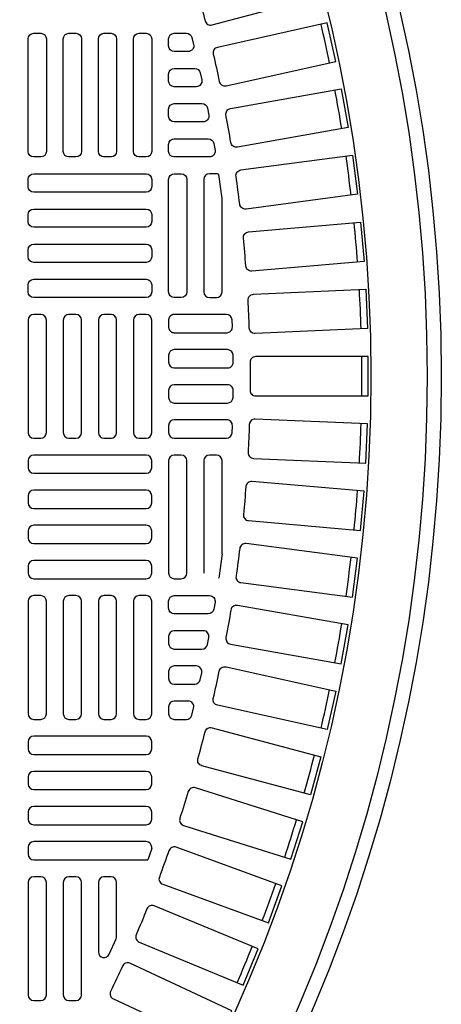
# Model space of a CAD drawing. Extents: x -169 to 6736, y -208 to 3022.
# Tile 441 of 656: x 1541.59 to 1547.5, y 1470.23 to 1484.01. Entities that reach past the tile are written whole.
import ezdxf

# ---------------------------------------------------------------- set-up
doc = ezdxf.new("R2010")
doc.units = 0
doc.header["$MEASUREMENT"] = 0
doc.layers.add('TANK-MANHOLE-COVER-40', color=2, linetype='CONTINUOUS')
doc.layers.add('TANK-MANHOLE-COVER-HATCH-40', color=252, linetype='CONTINUOUS')

msp = doc.modelspace()

# ---------------------------------------------------------------- linework, layer by layer
at = {"layer": 'TANK-MANHOLE-COVER-40', "color": 4, "linetype": 'Continuous'}
msp.add_circle((1524.85864, 1479.01839), 22.63902, dxfattribs=at)
at = {"layer": 'TANK-MANHOLE-COVER-40', "color": 1, "linetype": 'Continuous'}
msp.add_circle((1524.85864, 1479.01839), 22.44094, dxfattribs=at)
at = {"layer": 'TANK-MANHOLE-COVER-40', "color": 2, "linetype": 'Continuous'}
msp.add_circle((1524.85864, 1479.01839), 21.65354, dxfattribs=at)
at = {"layer": 'TANK-MANHOLE-COVER-HATCH-40', "linetype": 'Continuous'}
for p, q in [((1544.42556, 1476.5309), (1544.37931, 1476.19076)), ((1543.44131, 1472.40504), (1543.38546, 1472.25014))]:
    msp.add_line(p, q, dxfattribs=at)
for points in [[(1544.18894, 1483.99494, 0.41709369), (1544.28557, 1483.93851), (1545.80765, 1484.34635), (1545.665, 1484.87875), (1544.14292, 1484.47091, 0.41709369), (1544.08744, 1484.37373, -0.00491171), (1544.18894, 1483.99494)], [(1544.38762, 1483.14703, 0.41709369), (1544.4817, 1483.08644), (1546.02012, 1483.4275), (1545.90082, 1483.96561), (1544.3624, 1483.62455, 0.41709369), (1544.30274, 1483.52988, -0.00491171), (1544.38762, 1483.14703)], [(1544.54912, 1482.29125, 0.00491171), (1544.48102, 1482.67745, -0.41709369), (1544.54475, 1482.76943), (1546.09659, 1483.04306), (1546.1923, 1482.50025), (1544.64047, 1482.22662, -0.41709369), (1544.54912, 1482.29125)], [(1544.67314, 1481.42925, 0.00491171), (1544.62195, 1481.81805, -0.41709369), (1544.68964, 1481.90716), (1546.25192, 1482.11284), (1546.32387, 1481.56637), (1544.76158, 1481.3607, -0.41709369), (1544.67314, 1481.42925)], [(1544.75944, 1480.56266, 0.00491171), (1544.72526, 1480.95332, -0.41709369), (1544.79677, 1481.0394), (1546.36654, 1481.17673), (1546.41458, 1480.62765), (1544.84481, 1480.49031, -0.41709369), (1544.75944, 1480.56266)], [(1544.8183, 1478.82231, 0.41709369), (1544.89704, 1478.7428), (1546.47281, 1478.7428), (1546.47281, 1479.29398), (1544.89704, 1479.29398, 0.41709369), (1544.8183, 1479.21447, -0.00491171), (1544.8183, 1478.82231)], [(1544.75944, 1477.47412, -0.00491171), (1544.72526, 1477.08346, 0.41709369), (1544.79677, 1476.99739), (1546.36654, 1476.86005), (1546.41458, 1477.40913), (1544.84481, 1477.54647, 0.41709369), (1544.75944, 1477.47412)], [(1544.67314, 1476.60753, -0.00491171), (1544.62195, 1476.21873, 0.41709369), (1544.68964, 1476.12962), (1546.25192, 1475.92394), (1546.32387, 1476.47041), (1544.76158, 1476.67609, 0.41709369), (1544.67314, 1476.60753)], [(1544.54912, 1475.74553, -0.00491171), (1544.48102, 1475.35933, 0.41709369), (1544.54475, 1475.26736), (1546.09659, 1474.99373), (1546.1923, 1475.53653), (1544.64047, 1475.81016, 0.41709369), (1544.54912, 1475.74553)], [(1544.38762, 1474.88976, -0.41709369), (1544.4817, 1474.95035), (1546.02012, 1474.60929), (1545.90082, 1474.07117), (1544.3624, 1474.41223, -0.41709369), (1544.30274, 1474.5069, 0.00491171), (1544.38762, 1474.88976)], [(1544.18894, 1474.04185, -0.41709369), (1544.28557, 1474.09827), (1545.80765, 1473.69043), (1545.665, 1473.15803), (1544.14292, 1473.56587, -0.41709369), (1544.08744, 1473.66305, 0.00491171), (1544.18894, 1474.04185)], [(1543.95347, 1473.20341, -0.00491171), (1543.83555, 1472.8294, 0.41709369), (1543.88673, 1472.72989), (1545.38957, 1472.25605), (1545.55531, 1472.78172), (1544.05247, 1473.25556, 0.41709369), (1543.95347, 1473.20341)], [(1543.44131, 1472.40504), (1543.44131, 1472.4239, 0.41421356), (1543.36257, 1472.50264), (1541.78777, 1472.50264, 0.41421356), (1541.70903, 1472.4239), (1541.70903, 1472.32548, 0.41421356), (1541.78777, 1472.24674), (1543.36257, 1472.24674, 0.07385003), (1543.38546, 1472.25014, 0.07385003)], [(1543.68165, 1472.37604, -0.00491171), (1543.54752, 1472.00753, 0.41709369), (1543.59432, 1471.90588), (1545.07506, 1471.36694), (1545.26357, 1471.88488), (1543.78283, 1472.42382, 0.41709369), (1543.68165, 1472.37604)], [(1542.94919, 1471.15809), (1542.94919, 1471.93178), (1542.94919, 1471.93178, 0.41421356), (1542.87045, 1472.01052), (1542.77202, 1472.01052), (1542.77202, 1472.01052, 0.41421356), (1542.69328, 1471.93178), (1542.69328, 1470.95798, 0.80700564), (1542.84374, 1470.92547), (1542.94216, 1471.1426, 0.10680341), (1542.94919, 1471.17511)], [(1543.374, 1471.56131, -0.00491171), (1543.22393, 1471.19901, 0.41709369), (1543.26624, 1471.09541), (1544.72206, 1470.49239), (1544.93299, 1471.00162), (1543.47717, 1471.60464, 0.41709369), (1543.374, 1471.56131)], [(1543.0311, 1470.76078, -0.00491171), (1542.86537, 1470.40537, 0.41709369), (1542.90313, 1470.30003), (1544.33126, 1469.63408), (1544.5642, 1470.13362), (1543.13607, 1470.79957, 0.41709369), (1543.0311, 1470.76078)]]:
    msp.add_lwpolyline(points, format="xyb", dxfattribs=at)
at = {"layer": 'TANK-MANHOLE-COVER-HATCH-40', "linetype": 'Continuous', "flags": 128}
for points in [[(1541.78777, 1482.08926, -0.41421356), (1541.70903, 1482.168), (1541.70903, 1483.7428, -0.41421356), (1541.78777, 1483.82154), (1541.88619, 1483.82154, -0.41421356), (1541.96493, 1483.7428), (1541.96493, 1482.168, -0.41421356), (1541.88619, 1482.08926)], [(1542.2799, 1482.08926, -0.41421356), (1542.20116, 1482.168), (1542.20116, 1483.7428, -0.41421356), (1542.2799, 1483.82154), (1542.37832, 1483.82154, -0.41421356), (1542.45706, 1483.7428), (1542.45706, 1482.168, -0.41421356), (1542.37832, 1482.08926)], [(1542.77202, 1482.08926, -0.41421356), (1542.69328, 1482.168), (1542.69328, 1483.7428, -0.41421356), (1542.77202, 1483.82154), (1542.87045, 1483.82154, -0.41421356), (1542.94919, 1483.7428), (1542.94919, 1482.168, -0.41421356), (1542.87045, 1482.08926)], [(1543.26415, 1482.08926, -0.41421356), (1543.18541, 1482.168), (1543.18541, 1483.7428, -0.41421356), (1543.26415, 1483.82154), (1543.36257, 1483.82154, -0.41421356), (1543.44131, 1483.7428), (1543.44131, 1482.168, -0.41421356), (1543.36257, 1482.08926)], [(1543.44131, 1481.67587, -0.41421356), (1543.36257, 1481.59713), (1541.78777, 1481.59713, -0.41421356), (1541.70903, 1481.67587), (1541.70903, 1481.7743, -0.41421356), (1541.78777, 1481.85304), (1543.36257, 1481.85304, -0.41421356), (1543.44131, 1481.7743)], [(1543.44131, 1481.18375, -0.41421356), (1543.36257, 1481.10501), (1541.78777, 1481.10501, -0.41421356), (1541.70903, 1481.18375), (1541.70903, 1481.28217, -0.41421356), (1541.78777, 1481.36091), (1543.36257, 1481.36091, -0.41421356), (1543.44131, 1481.28217)], [(1543.44131, 1480.69162, -0.41421356), (1543.36257, 1480.61288), (1541.78777, 1480.61288, -0.41421356), (1541.70903, 1480.69162), (1541.70903, 1480.79005, -0.41421356), (1541.78777, 1480.86879), (1543.36257, 1480.86879, -0.41421356), (1543.44131, 1480.79005)], [(1543.44131, 1480.19949, -0.41421356), (1543.36257, 1480.12075), (1541.78777, 1480.12075, -0.41421356), (1541.70903, 1480.19949), (1541.70903, 1480.29792, -0.41421356), (1541.78777, 1480.37666), (1543.36257, 1480.37666, -0.41421356), (1543.44131, 1480.29792)], [(1541.78777, 1479.88453, 0.41421356), (1541.70903, 1479.80579), (1541.70903, 1478.23099, 0.41421356), (1541.78777, 1478.15225), (1541.88619, 1478.15225, 0.41421356), (1541.96493, 1478.23099), (1541.96493, 1479.80579, 0.41421356), (1541.88619, 1479.88453)], [(1542.2799, 1479.88453, 0.41421356), (1542.20116, 1479.80579), (1542.20116, 1478.23099, 0.41421356), (1542.2799, 1478.15225), (1542.37832, 1478.15225, 0.41421356), (1542.45706, 1478.23099), (1542.45706, 1479.80579, 0.41421356), (1542.37832, 1479.88453)], [(1542.77202, 1479.88453, 0.41421356), (1542.69328, 1479.80579), (1542.69328, 1478.23099, 0.41421356), (1542.77202, 1478.15225), (1542.87045, 1478.15225, 0.41421356), (1542.94919, 1478.23099), (1542.94919, 1479.80579, 0.41421356), (1542.87045, 1479.88453)], [(1543.26415, 1479.88453, 0.41421356), (1543.18541, 1479.80579), (1543.18541, 1478.23099, 0.41421356), (1543.26415, 1478.15225), (1543.36257, 1478.15225, 0.41421356), (1543.44131, 1478.23099), (1543.44131, 1479.80579, 0.41421356), (1543.36257, 1479.88453)], [(1543.44131, 1477.83729, 0.41421356), (1543.36257, 1477.91603), (1541.78777, 1477.91603, 0.41421356), (1541.70903, 1477.83729), (1541.70903, 1477.73886, 0.41421356), (1541.78777, 1477.66012), (1543.36257, 1477.66012, 0.41421356), (1543.44131, 1477.73886)], [(1543.44131, 1477.34516, 0.41421356), (1543.36257, 1477.4239), (1541.78777, 1477.4239, 0.41421356), (1541.70903, 1477.34516), (1541.70903, 1477.24674, 0.41421356), (1541.78777, 1477.168), (1543.36257, 1477.168, 0.41421356), (1543.44131, 1477.24674)], [(1543.44131, 1476.85304, 0.41421356), (1543.36257, 1476.93178), (1541.78777, 1476.93178, 0.41421356), (1541.70903, 1476.85304), (1541.70903, 1476.75461, 0.41421356), (1541.78777, 1476.67587), (1543.36257, 1476.67587, 0.41421356), (1543.44131, 1476.75461)], [(1543.44131, 1476.36091, 0.41421356), (1543.36257, 1476.43965), (1541.78777, 1476.43965, 0.41421356), (1541.70903, 1476.36091), (1541.70903, 1476.26249, 0.41421356), (1541.78777, 1476.18375), (1543.36257, 1476.18375, 0.41421356), (1543.44131, 1476.26249)], [(1541.78777, 1475.94753, 0.41421356), (1541.70903, 1475.86879), (1541.70903, 1474.29398, 0.41421356), (1541.78777, 1474.21524), (1541.88619, 1474.21524, 0.41421356), (1541.96493, 1474.29398), (1541.96493, 1475.86879, 0.41421356), (1541.88619, 1475.94753)], [(1542.2799, 1475.94753, 0.41421356), (1542.20116, 1475.86879), (1542.20116, 1474.29398, 0.41421356), (1542.2799, 1474.21524), (1542.37832, 1474.21524, 0.41421356), (1542.45706, 1474.29398), (1542.45706, 1475.86879, 0.41421356), (1542.37832, 1475.94753)], [(1542.77202, 1475.94753, 0.41421356), (1542.69328, 1475.86879), (1542.69328, 1474.29398, 0.41421356), (1542.77202, 1474.21524), (1542.87045, 1474.21524, 0.41421356), (1542.94919, 1474.29398), (1542.94919, 1475.86879, 0.41421356), (1542.87045, 1475.94753)], [(1543.26415, 1475.94753, 0.41421356), (1543.18541, 1475.86879), (1543.18541, 1474.29398, 0.41421356), (1543.26415, 1474.21524), (1543.36257, 1474.21524, 0.41421356), (1543.44131, 1474.29398), (1543.44131, 1475.86879, 0.41421356), (1543.36257, 1475.94753)]]:
    msp.add_lwpolyline(points, format="xyb", close=True, dxfattribs=at)
at = {"layer": 'TANK-MANHOLE-COVER-HATCH-40', "linetype": 'Continuous'}
for points in [[(1543.95147, 1483.56564), (1543.75627, 1483.56564), (1543.75627, 1483.56564, -0.41421356), (1543.67753, 1483.64438), (1543.67753, 1483.7428), (1543.67753, 1483.7428, -0.41421356), (1543.75627, 1483.82154), (1543.92746, 1483.82154, -0.34573684), (1544.00395, 1483.76147), (1544.02797, 1483.66304, -0.48617467)], [(1544.06404, 1483.07351), (1543.75627, 1483.07351), (1543.75627, 1483.07351, -0.41421356), (1543.67753, 1483.15225), (1543.67753, 1483.25068), (1543.67753, 1483.25068, -0.41421356), (1543.75627, 1483.32942), (1544.04268, 1483.32942, -0.35291937), (1544.11963, 1483.26737), (1544.14099, 1483.16895, -0.47828469)], [(1543.75627, 1482.58138, -0.41421356), (1543.67753, 1482.66012), (1543.67753, 1482.75855), (1543.67753, 1482.75855, -0.41421356), (1543.75627, 1482.83729), (1544.14466, 1482.83729, -0.36009445), (1544.22201, 1482.77328), (1544.24076, 1482.67486, -0.47048611), (1544.16341, 1482.58138)], [(1544.24979, 1482.08926), (1543.75627, 1482.08926, -0.41421356), (1543.67753, 1482.168), (1543.67753, 1482.26642), (1543.67753, 1482.26642, -0.41421356), (1543.75627, 1482.34516), (1544.23361, 1482.34516, -0.36726762), (1544.31131, 1482.27919), (1544.32749, 1482.18077, -0.46277143)], [(1543.75627, 1480.12075, -0.41421356), (1543.67753, 1480.19949), (1543.67753, 1481.7743, -0.41421356), (1543.75627, 1481.85304), (1543.8547, 1481.85304, -0.41421356), (1543.93344, 1481.7743), (1543.93344, 1480.19949, -0.41421356), (1543.8547, 1480.12075)], [(1544.37931, 1481.84602, 0.10672862), (1544.34682, 1481.85304), (1544.34682, 1481.85304), (1544.2484, 1481.85304, 0.41421356), (1544.16966, 1481.7743), (1544.16966, 1481.7743), (1544.16966, 1480.19949, 0.41421356), (1544.2484, 1480.12075), (1544.2484, 1480.12075), (1544.34682, 1480.12075, 0.41421356), (1544.42556, 1480.19949), (1544.42556, 1480.19949), (1544.42556, 1481.50588)], [(1546.44022, 1480.23652), (1546.46426, 1479.68586), (1544.88999, 1479.61713, -0.41709369), (1544.80786, 1479.69313, 0.00491171), (1544.79075, 1480.08491, -0.41709369), (1544.86595, 1480.16778)], [(1543.74472, 1479.88368), (1543.74091, 1479.88302), (1543.73714, 1479.88217), (1543.73342, 1479.88114), (1543.72975, 1479.87993), (1543.72614, 1479.87854), (1543.72261, 1479.87697), (1543.71916, 1479.87524), (1543.71579, 1479.87333), (1543.71253, 1479.87126), (1543.70937, 1479.86904), (1543.70632, 1479.86666), (1543.70339, 1479.86414), (1543.7006, 1479.86147), (1543.69793, 1479.85867), (1543.69541, 1479.85575), (1543.69303, 1479.8527), (1543.6908, 1479.84954), (1543.68874, 1479.84627), (1543.68683, 1479.84291), (1543.68509, 1479.83946), (1543.68353, 1479.83593), (1543.68214, 1479.83232), (1543.68092, 1479.82865), (1543.67989, 1479.82493), (1543.67905, 1479.82115), (1543.67839, 1479.81735), (1543.67791, 1479.81351), (1543.67763, 1479.80966), (1543.67753, 1479.80579), (1543.67753, 1479.70737), (1543.67763, 1479.7035), (1543.67791, 1479.69965), (1543.67839, 1479.69581), (1543.67905, 1479.69201), (1543.67989, 1479.68824), (1543.68092, 1479.68451), (1543.68214, 1479.68084), (1543.68353, 1479.67724), (1543.68509, 1479.6737), (1543.68683, 1479.67025), (1543.68874, 1479.66689), (1543.6908, 1479.66362), (1543.69303, 1479.66046), (1543.69541, 1479.65742), (1543.69793, 1479.65449), (1543.7006, 1479.65169), (1543.70339, 1479.64903), (1543.70632, 1479.6465), (1543.70937, 1479.64412), (1543.71253, 1479.6419), (1543.71579, 1479.63983), (1543.71916, 1479.63793), (1543.72261, 1479.63619), (1543.72614, 1479.63462), (1543.72975, 1479.63323), (1543.73342, 1479.63202), (1543.73714, 1479.63099), (1543.74091, 1479.63014), (1543.74472, 1479.62948), (1543.74856, 1479.62901), (1543.75241, 1479.62872), (1543.75627, 1479.62863), (1544.49186, 1479.62863, 0.42522092), (1544.57054, 1479.71032), (1544.56686, 1479.80874, 0.40329122), (1544.48817, 1479.88453), (1543.75627, 1479.88453), (1543.75241, 1479.88444), (1543.74856, 1479.88415)], [(1544.5041, 1479.1365, 0.41977873), (1544.58283, 1479.21674), (1544.58096, 1479.31516, 0.40867021), (1544.50224, 1479.39241), (1543.75627, 1479.39241), (1543.75627, 1479.39241, 0.41421356), (1543.67753, 1479.31367), (1543.67753, 1479.21524), (1543.67753, 1479.21524, 0.41421356), (1543.75627, 1479.1365)], [(1544.50296, 1478.90028), (1543.75627, 1478.90028, 0.41421356), (1543.67753, 1478.82154), (1543.67753, 1478.72312, 0.41421356), (1543.75627, 1478.64438), (1544.50173, 1478.64438, 0.41056424), (1544.58047, 1478.72213), (1544.5817, 1478.82056, 0.20053403), (1544.55899, 1478.87687, 0.20053403)], [(1544.49186, 1478.40816), (1543.75627, 1478.40816, 0.41421356), (1543.67753, 1478.32942), (1543.67753, 1478.23099, 0.41421356), (1543.75627, 1478.15225), (1544.48817, 1478.15225, 0.40329122), (1544.56686, 1478.22804), (1544.57054, 1478.32647, 0.20378141), (1544.54857, 1478.38404, 0.20378141)], [(1546.44022, 1477.80027), (1546.46426, 1478.35092), (1544.88999, 1478.41966, 0.41709369), (1544.80786, 1478.34365, -0.00491171), (1544.79075, 1477.95187, 0.41709369), (1544.86595, 1477.869)], [(1543.75627, 1477.91603, 0.41421356), (1543.67753, 1477.83729), (1543.67753, 1476.26249, 0.41421356), (1543.75627, 1476.18375), (1543.8547, 1476.18375, 0.41421356), (1543.93344, 1476.26249), (1543.93344, 1477.83729, 0.41421356), (1543.8547, 1477.91603)], [(1543.67753, 1475.77036), (1543.67753, 1475.77036), (1543.67753, 1475.86879, -0.41421356), (1543.75627, 1475.94753), (1544.24979, 1475.94753, -0.46277143), (1544.32749, 1475.85602), (1544.31131, 1475.75759, -0.36726762), (1544.23361, 1475.69162), (1543.75627, 1475.69162, -0.41421356)], [(1543.75627, 1475.19949), (1544.14466, 1475.19949, 0.36009445), (1544.22201, 1475.2635), (1544.24076, 1475.36192, 0.47048611), (1544.16341, 1475.4554), (1543.75627, 1475.4554, 0.41421356), (1543.67753, 1475.37666), (1543.67753, 1475.27823), (1543.67753, 1475.27823, 0.41421356)], [(1543.75627, 1474.70737), (1544.04268, 1474.70737, 0.35291937), (1544.11963, 1474.76941), (1544.14099, 1474.86783, 0.47828469), (1544.06404, 1474.96327), (1543.75627, 1474.96327), (1543.75627, 1474.96327, 0.41421356), (1543.67753, 1474.88453), (1543.67753, 1474.78611), (1543.67753, 1474.78611, 0.41421356)], [(1543.75627, 1474.21524), (1543.92746, 1474.21524, 0.34573684), (1544.00395, 1474.27532), (1544.02797, 1474.37374, 0.48617467), (1543.95147, 1474.47115), (1543.75627, 1474.47115), (1543.75627, 1474.47115, 0.41421356), (1543.67753, 1474.39241), (1543.67753, 1474.29398), (1543.67753, 1474.29398, 0.41421356)], [(1543.44131, 1473.90028, 0.41421356), (1543.36257, 1473.97902), (1541.78777, 1473.97902, 0.41421356), (1541.70903, 1473.90028), (1541.70903, 1473.80186, 0.41421356), (1541.78777, 1473.72312), (1543.36257, 1473.72312, 0.41421356), (1543.44131, 1473.80186)], [(1543.44131, 1473.40816, 0.41421356), (1543.36257, 1473.4869), (1541.78777, 1473.4869, 0.41421356), (1541.70903, 1473.40816), (1541.70903, 1473.30973, 0.41421356), (1541.78777, 1473.23099), (1543.36257, 1473.23099, 0.41421356), (1543.44131, 1473.30973)], [(1543.44131, 1472.91603, 0.41421356), (1543.36257, 1472.99477), (1541.78777, 1472.99477, 0.41421356), (1541.70903, 1472.91603), (1541.70903, 1472.8176, 0.41421356), (1541.78777, 1472.73886), (1543.36257, 1472.73886, 0.41421356), (1543.44131, 1472.8176)], [(1541.78777, 1472.01052, 0.41421356), (1541.70903, 1471.93178), (1541.70903, 1470.35697, 0.41421356), (1541.78777, 1470.27823), (1541.88619, 1470.27823, 0.41421356), (1541.96493, 1470.35697), (1541.96493, 1471.93178, 0.41421356), (1541.88619, 1472.01052)], [(1542.2799, 1472.01052, 0.41421356), (1542.20116, 1471.93178), (1542.20116, 1470.35697, 0.41421356), (1542.2799, 1470.27823), (1542.37832, 1470.27823, 0.41421356), (1542.45706, 1470.35697), (1542.45706, 1471.93178, 0.41421356), (1542.37832, 1472.01052)]]:
    msp.add_lwpolyline(points, format="xyb", close=True, dxfattribs=at)
for points in [[(1544.16966, 1477.83729), (1544.16966, 1476.26249), (1544.16966, 1476.26249)], [(1544.34682, 1477.91603), (1544.2484, 1477.91603), (1544.2484, 1477.91603)], [(1544.42556, 1476.5309), (1544.42556, 1477.83729), (1544.42556, 1477.83729)]]:
    msp.add_lwpolyline(points, dxfattribs=at)
for centre, radius, start, end in [((1524.85864, 1479.01839), 21.52559, 11.766426, 13.233574), ((1524.85864, 1479.01839), 21.52559, 9.266426, 10.733574), ((1524.85864, 1479.01839), 21.52559, 6.766426, 8.233574), ((1524.85864, 1479.01839), 21.52559, 4.266426, 5.733574), ((1524.85864, 1479.01839), 21.52559, 1.766426, 3.233574), ((1524.85864, 1479.01839), 21.52559, 359.266426, 0.733574), ((1524.85864, 1479.01839), 21.52559, 356.766426, 358.233574), ((1544.2484, 1477.83729), 0.07874, 90, 180), ((1544.34682, 1477.83729), 0.07874, 0, 90), ((1524.85864, 1479.01839), 21.52559, 354.266426, 355.733574), ((1524.85864, 1479.01839), 21.52559, 351.766426, 353.233574), ((1524.85864, 1479.01839), 21.52559, 349.266426, 350.733574), ((1524.85864, 1479.01839), 21.52559, 346.766426, 348.233574), ((1524.85864, 1479.01839), 21.52559, 344.266426, 345.733574), ((1524.85864, 1479.01839), 21.52559, 341.766426, 343.233574), ((1524.85864, 1479.01839), 21.52559, 339.266426, 340.733574), ((1524.85864, 1479.01839), 21.52559, 336.766426, 338.233574)]:
    msp.add_arc(centre, radius, start, end, dxfattribs=at)

doc.saveas('drawing.dxf')
